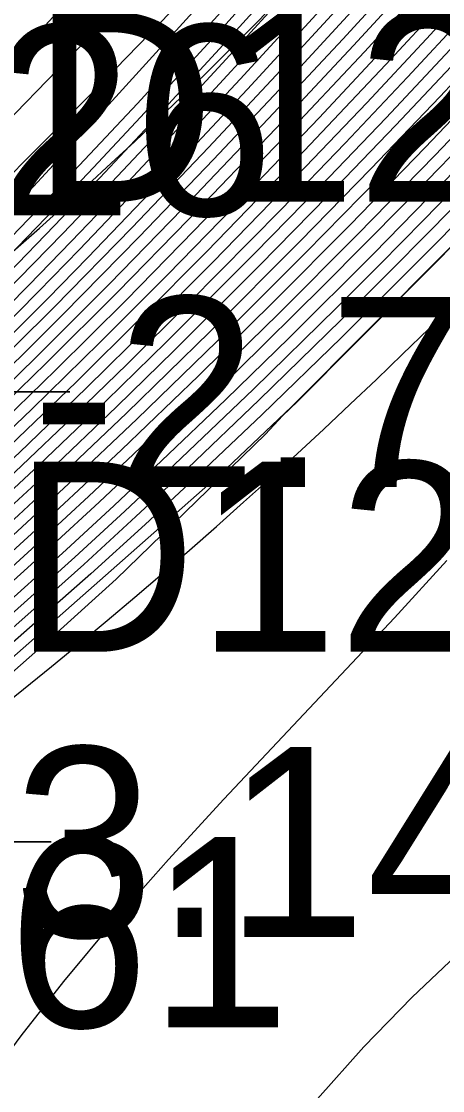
# Model space of a CAD drawing. Extents: x 2356077 to 2359823, y 225951 to 227822.
# Drawn here: x 2357688.62 to 2357694.16, y 226800.45 to 226814.51 of the extents above; entities that cross this region are included whole.
import ezdxf

# ---------------------------------------------------------------- set-up
doc = ezdxf.new("R2010")
doc.units = 0
for name, color, linetype in [('DTM Contours Major', 7, 'Continuous'), ('DTM Contours Minor', 7, 'Continuous'), ('Exist DTM Breakline', 7, 'Continuous'), ('Exist DTM Breakline Cogo Elevation', 7, 'Continuous'), ('Exist DTM Breakline Cogo Number', 7, 'Continuous'), ('Exist DTM Breakline Cogo Point CELL', 7, 'Continuous'), ('Exist DTM Breakline Underwater', 7, 'Continuous'), ('Exist DTM Breakline Underwater Cogo Elevation', 7, 'Continuous'), ('Exist DTM Breakline Underwater Cogo Number', 7, 'Continuous'), ('Exist DTM Breakline Underwater Cogo Point CELL', 7, 'Continuous'), ('Exist DTM Drainline', 7, 'Continuous'), ('Exist DTM Regular Point Cogo Number', 7, 'Continuous'), ('Exist DTM Regular Point Underwater Cogo Elevation', 7, 'Continuous')]:
    doc.layers.add(name, color=color, linetype=linetype)

msp = doc.modelspace()

# ---------------------------------------------------------------- linework, layer by layer
at = {"layer": 'DTM Contours Major'}
for points in [[(2357678.429, 226803.823), (2357678.938, 226804.178), (2357679.462, 226804.555), (2357679.998, 226804.952), (2357680.546, 226805.369), (2357681.104, 226805.805), (2357681.671, 226806.26), (2357682.354, 226806.824), (2357683.046, 226807.411), (2357683.745, 226808.019), (2357684.45, 226808.647), (2357685.158, 226809.292), (2357685.867, 226809.952), (2357686.645, 226810.69), (2357687.42, 226811.44), (2357688.19, 226812.199), (2357688.954, 226812.964), (2357689.708, 226813.731), (2357690.451, 226814.497), (2357691.079, 226815.153)], [(2357678.002, 226802.644), (2357678.699, 226803.063), (2357679.386, 226803.493), (2357680.061, 226803.93), (2357680.722, 226804.375), (2357681.578, 226804.976), (2357682.196, 226805.43), (2357682.601, 226805.737), (2357683.183, 226806.191), (2357683.756, 226806.654), (2357684.321, 226807.125), (2357684.878, 226807.603), (2357685.427, 226808.089), (2357686.214, 226808.807), (2357686.941, 226809.494), (2357687.423, 226809.962), (2357688.004, 226810.538), (2357688.585, 226811.125), (2357689.164, 226811.72), (2357689.739, 226812.321), (2357690.307, 226812.924), (2357691.314, 226814.01), (2357692.195, 226814.979)], [(2357678.221, 226801.117), (2357678.953, 226801.543), (2357679.66, 226801.97), (2357680.488, 226802.491), (2357680.892, 226802.753), (2357681.29, 226803.019), (2357681.682, 226803.286), (2357682.383, 226803.782), (2357683.005, 226804.239), (2357683.622, 226804.712), (2357684.318, 226805.265), (2357685.098, 226805.908), (2357685.884, 226806.581), (2357686.714, 226807.313), (2357687.588, 226808.107), (2357688.464, 226808.926), (2357689.337, 226809.766), (2357690.203, 226810.621), (2357691.059, 226811.483), (2357692.264, 226812.725), (2357693.416, 226813.94), (2357694.163, 226814.748)], [(2357678.321, 226801.994), (2357678.906, 226802.344), (2357679.396, 226802.644), (2357679.88, 226802.949), (2357680.358, 226803.259), (2357680.83, 226803.573), (2357681.297, 226803.893), (2357682.02, 226804.406), (2357682.541, 226804.791), (2357683.316, 226805.387), (2357683.777, 226805.754), (2357684.239, 226806.131), (2357684.7, 226806.517), (2357685.161, 226806.911), (2357685.622, 226807.312), (2357686.43, 226808.036), (2357687.127, 226808.679), (2357687.823, 226809.338), (2357688.672, 226810.165), (2357689.173, 226810.663), (2357690.167, 226811.674), (2357691.145, 226812.69), (2357692.086, 226813.688), (2357693.012, 226814.689)], [(2357677.833, 226800.081), (2357678.737, 226800.591), (2357679.597, 226801.095), (2357680.415, 226801.596), (2357681.093, 226802.027), (2357681.748, 226802.461), (2357682.386, 226802.9), (2357683.107, 226803.418), (2357683.819, 226803.953), (2357684.531, 226804.51), (2357685.171, 226805.029), (2357685.819, 226805.57), (2357686.478, 226806.136), (2357686.996, 226806.589), (2357687.52, 226807.055), (2357688.048, 226807.532), (2357688.578, 226808.017), (2357689.106, 226808.509), (2357690.002, 226809.359), (2357691.097, 226810.426), (2357692.287, 226811.616), (2357693.217, 226812.568), (2357694.129, 226813.52), (2357694.884, 226814.326)], [(2357696.119, 226813.395), (2357692.251, 226809.511), (2357692.056, 226809.322), (2357691.83, 226809.079), (2357689.866, 226807.177), (2357688.948, 226806.347), (2357687.082, 226804.705), (2357686.229, 226803.945), (2357685.599, 226803.45), (2357682.689, 226801.275), (2357680.268, 226799.748)], [(2357694.339, 226812.564), (2357693.25, 226811.453), (2357692.14, 226810.348), (2357691.309, 226809.537), (2357690.463, 226808.729), (2357689.839, 226808.144), (2357689.206, 226807.56), (2357688.567, 226806.982), (2357687.926, 226806.412), (2357687.285, 226805.853), (2357686.383, 226805.087), (2357685.588, 226804.435), (2357685.056, 226804.012), (2357684.595, 226803.654), (2357684.128, 226803.3), (2357683.655, 226802.95), (2357683.174, 226802.604), (2357682.683, 226802.259), (2357682.181, 226801.916), (2357681.591, 226801.525), (2357680.986, 226801.135), (2357680.365, 226800.746), (2357679.73, 226800.36)], [(2357687.573, 226799.741), (2357688.083, 226800.456), (2357688.616, 226801.173), (2357689.176, 226801.888), (2357689.848, 226802.692), (2357690.552, 226803.489), (2357691.28, 226804.282), (2357693.527, 226806.668), (2357694.219, 226807.419)]]:
    msp.add_lwpolyline(points, dxfattribs=at)
at = {"layer": 'DTM Contours Minor'}
for points in [[(2357707.01, 226826.878), (2357700.687, 226818.739), (2357700.039, 226817.982), (2357697.1, 226814.685), (2357696.253, 226813.696), (2357695.572, 226812.928), (2357694.893, 226812.189), (2357694.22, 226811.496), (2357692.173, 226809.442), (2357691.315, 226808.63), (2357691.147, 226808.475), (2357687.29, 226805.08), (2357686.612, 226804.502), (2357685.679, 226803.749), (2357685.153, 226803.336), (2357684.628, 226802.933), (2357684.102, 226802.538), (2357683.572, 226802.151), (2357683.037, 226801.77), (2357682.495, 226801.393), (2357681.924, 226801.008), (2357681.343, 226800.627), (2357680.749, 226800.249)], [(2357678.364, 226804.309), (2357678.981, 226804.763), (2357679.617, 226805.244), (2357680.272, 226805.751), (2357680.94, 226806.284), (2357681.62, 226806.84), (2357682.266, 226807.384), (2357682.918, 226807.946), (2357683.575, 226808.525), (2357684.234, 226809.12), (2357684.894, 226809.729), (2357685.555, 226810.35), (2357686.277, 226811.044), (2357686.994, 226811.746), (2357687.704, 226812.453), (2357688.405, 226813.162), (2357689.094, 226813.868), (2357690.434, 226815.265), (2357691.707, 226816.615), (2357694.918, 226820.068), (2357696.047, 226821.272), (2357696.437, 226821.696)], [(2357678.596, 226805.174), (2357679.167, 226805.588), (2357679.754, 226806.022), (2357680.354, 226806.477), (2357680.964, 226806.952), (2357681.581, 226807.446), (2357682.166, 226807.927), (2357682.754, 226808.425), (2357683.344, 226808.938), (2357683.935, 226809.465), (2357684.526, 226810.006), (2357685.117, 226810.56), (2357685.763, 226811.181), (2357686.405, 226811.816), (2357687.045, 226812.462), (2357687.679, 226813.119), (2357688.309, 226813.783), (2357688.932, 226814.454), (2357689.556, 226815.138), (2357690.174, 226815.826), (2357691.396, 226817.212), (2357693.51, 226819.647), (2357693.967, 226820.168), (2357694.241, 226820.675)], [(2357678.657, 226803.2), (2357679.35, 226803.634), (2357680.031, 226804.078), (2357680.7, 226804.53), (2357681.541, 226805.124), (2357682.273, 226805.667), (2357683.058, 226806.275), (2357683.653, 226806.756), (2357684.24, 226807.247), (2357684.819, 226807.746), (2357685.39, 226808.253), (2357686.17, 226808.968), (2357686.813, 226809.578), (2357687.241, 226809.992), (2357687.846, 226810.592), (2357688.451, 226811.203), (2357689.054, 226811.824), (2357689.651, 226812.451), (2357690.243, 226813.081), (2357691.226, 226814.145), (2357692.015, 226815.016), (2357693.063, 226816.195), (2357694.118, 226817.408), (2357695.187, 226818.665)], [(2357678.17, 226803.5), (2357678.974, 226804.018), (2357680.47, 226805.025), (2357681.107, 226805.429), (2357682.371, 226806.438), (2357683.324, 226807.186), (2357684.015, 226807.744), (2357684.646, 226808.266), (2357685.198, 226808.73), (2357685.984, 226809.409), (2357686.047, 226809.464), (2357686.277, 226809.674), (2357686.534, 226809.938), (2357686.605, 226810.013), (2357688.03, 226811.533), (2357689.461, 226813.078), (2357690.255, 226813.947), (2357691.051, 226814.826), (2357691.864, 226815.734), (2357692.688, 226816.664), (2357693.517, 226817.612), (2357694.347, 226818.571)], [(2357677.873, 226803.044), (2357680.001, 226804.392), (2357680.696, 226804.869), (2357681.504, 226805.45), (2357682.119, 226805.911), (2357682.782, 226806.428), (2357683.438, 226806.959), (2357684.087, 226807.503), (2357684.729, 226808.061), (2357685.365, 226808.631), (2357686.128, 226809.339), (2357686.793, 226809.975), (2357687.472, 226810.644), (2357688.149, 226811.327), (2357688.821, 226812.022), (2357690.145, 226813.428), (2357691.199, 226814.581), (2357692.185, 226815.683), (2357692.768, 226816.345), (2357693.351, 226817.014), (2357693.935, 226817.694), (2357694.522, 226818.385)], [(2357678.613, 226803.341), (2357679.32, 226803.788), (2357680.009, 226804.23), (2357680.688, 226804.693), (2357681.513, 226805.28), (2357682.14, 226805.746), (2357682.925, 226806.355), (2357683.546, 226806.857), (2357684.16, 226807.371), (2357684.766, 226807.895), (2357685.364, 226808.428), (2357686.137, 226809.141), (2357686.858, 226809.828), (2357687.674, 226810.632), (2357688.309, 226811.274), (2357688.941, 226811.926), (2357689.568, 226812.585), (2357690.187, 226813.247), (2357691.312, 226814.473), (2357692.371, 226815.654), (2357693.472, 226816.908), (2357694.582, 226818.203)], [(2357678.1, 226802.378), (2357678.789, 226802.792), (2357679.468, 226803.214), (2357680.133, 226803.642), (2357680.784, 226804.076), (2357681.417, 226804.514), (2357682.157, 226805.046), (2357682.875, 226805.587), (2357683.419, 226806.012), (2357683.955, 226806.444), (2357684.483, 226806.883), (2357685.003, 226807.328), (2357685.517, 226807.779), (2357686.315, 226808.502), (2357687.182, 226809.316), (2357687.757, 226809.872), (2357688.299, 226810.409), (2357688.841, 226810.955), (2357689.381, 226811.508), (2357690.45, 226812.625), (2357691.499, 226813.747), (2357692.533, 226814.877), (2357693.472, 226815.924), (2357694.416, 226817)], [(2357678.15, 226802.245), (2357678.837, 226802.657), (2357679.512, 226803.076), (2357680.174, 226803.5), (2357680.82, 226803.929), (2357681.448, 226804.362), (2357682.239, 226804.93), (2357683.006, 226805.506), (2357683.532, 226805.919), (2357684.052, 226806.337), (2357684.563, 226806.762), (2357685.068, 226807.192), (2357685.566, 226807.628), (2357686.37, 226808.354), (2357686.99, 226808.931), (2357687.606, 226809.519), (2357688.44, 226810.338), (2357688.966, 226810.866), (2357689.49, 226811.401), (2357690.526, 226812.48), (2357691.594, 226813.618), (2357692.697, 226814.819), (2357693.605, 226815.83), (2357694.518, 226816.867)], [(2357678.05, 226802.511), (2357678.743, 226802.927), (2357679.426, 226803.353), (2357680.095, 226803.785), (2357680.751, 226804.224), (2357681.62, 226804.832), (2357682.298, 226805.328), (2357682.741, 226805.664), (2357683.303, 226806.103), (2357683.856, 226806.55), (2357684.402, 226807.004), (2357684.94, 226807.465), (2357685.47, 226807.932), (2357686.263, 226808.652), (2357687.063, 226809.406), (2357687.594, 226809.921), (2357688.154, 226810.476), (2357688.715, 226811.041), (2357689.273, 226811.614), (2357689.828, 226812.192), (2357690.919, 226813.352), (2357691.887, 226814.403), (2357692.851, 226815.471)], [(2357678.323, 226801.011), (2357679.081, 226801.453), (2357679.811, 226801.895), (2357680.609, 226802.398), (2357681.382, 226802.907), (2357681.76, 226803.166), (2357682.457, 226803.657), (2357683.097, 226804.129), (2357683.733, 226804.615), (2357684.425, 226805.165), (2357685.177, 226805.786), (2357685.937, 226806.435), (2357686.771, 226807.169), (2357687.68, 226807.993), (2357688.591, 226808.842), (2357689.469, 226809.684), (2357690.309, 226810.511), (2357691.14, 226811.344), (2357692.363, 226812.599), (2357693.163, 226813.437), (2357693.95, 226814.277), (2357695.015, 226815.441)], [(2357678.12, 226801.223), (2357678.826, 226801.633), (2357679.51, 226802.045), (2357679.942, 226802.313), (2357680.367, 226802.583), (2357680.785, 226802.855), (2357681.197, 226803.129), (2357681.604, 226803.407), (2357682.31, 226803.906), (2357682.912, 226804.35), (2357683.511, 226804.808), (2357684.212, 226805.364), (2357684.615, 226805.693), (2357685.424, 226806.375), (2357686.239, 226807.085), (2357687.076, 226807.837), (2357687.916, 226808.613), (2357688.755, 226809.411), (2357689.652, 226810.287), (2357690.539, 226811.176), (2357691.414, 226812.069), (2357692.538, 226813.241), (2357693.639, 226814.418), (2357694.398, 226815.248)], [(2357678.136, 226801.723), (2357678.754, 226802.086), (2357679.533, 226802.562), (2357680.002, 226802.858), (2357680.464, 226803.158), (2357680.921, 226803.462), (2357681.372, 226803.771), (2357682.092, 226804.281), (2357682.634, 226804.681), (2357683.173, 226805.092), (2357683.888, 226805.658), (2357684.334, 226806.022), (2357684.78, 226806.395), (2357685.227, 226806.776), (2357685.673, 226807.165), (2357686.486, 226807.891), (2357687.22, 226808.565), (2357687.952, 226809.257), (2357688.806, 226810.087), (2357689.778, 226811.058), (2357690.738, 226812.041), (2357691.872, 226813.229), (2357692.847, 226814.273), (2357693.586, 226815.08)], [(2357678.573, 226801.814), (2357679.209, 226802.195), (2357679.67, 226802.479), (2357680.124, 226802.767), (2357680.571, 226803.057), (2357681.013, 226803.351), (2357681.449, 226803.649), (2357682.164, 226804.156), (2357682.727, 226804.571), (2357683.286, 226804.998), (2357683.996, 226805.561), (2357684.428, 226805.913), (2357684.86, 226806.274), (2357685.293, 226806.642), (2357685.726, 226807.018), (2357686.543, 226807.746), (2357687.312, 226808.451), (2357688.081, 226809.176), (2357688.939, 226810.008), (2357689.884, 226810.949), (2357690.818, 226811.901), (2357691.97, 226813.102), (2357692.99, 226814.191), (2357693.731, 226814.998)], [(2357678.02, 226801.329), (2357678.699, 226801.723), (2357679.36, 226802.12), (2357679.806, 226802.396), (2357680.245, 226802.675), (2357680.678, 226802.956), (2357681.105, 226803.24), (2357681.526, 226803.528), (2357682.237, 226804.031), (2357682.82, 226804.461), (2357683.399, 226804.903), (2357684.104, 226805.463), (2357684.521, 226805.804), (2357684.939, 226806.152), (2357685.778, 226806.872), (2357686.6, 226807.602), (2357687.404, 226808.337), (2357688.209, 226809.093), (2357689.072, 226809.928), (2357689.991, 226810.84), (2357690.898, 226811.762), (2357692.068, 226812.976), (2357693.132, 226814.108), (2357693.875, 226814.915)], [(2357678.196, 226802.084), (2357678.754, 226802.417), (2357679.258, 226802.726), (2357679.757, 226803.04), (2357680.251, 226803.36), (2357680.739, 226803.685), (2357681.222, 226804.015), (2357681.949, 226804.533), (2357682.695, 226805.087), (2357683.188, 226805.469), (2357683.666, 226805.849), (2357684.143, 226806.238), (2357684.62, 226806.637), (2357685.096, 226807.045), (2357685.571, 226807.46), (2357686.375, 226808.183), (2357687.034, 226808.793), (2357687.692, 226809.418), (2357688.537, 226810.242), (2357689.052, 226810.755), (2357690.075, 226811.799), (2357691.081, 226812.849), (2357691.973, 226813.799), (2357692.852, 226814.753)], [(2357678.425, 226800.906), (2357679.209, 226801.363), (2357679.961, 226801.82), (2357680.73, 226802.306), (2357681.474, 226802.796), (2357682.197, 226803.295), (2357682.86, 226803.773), (2357683.516, 226804.266), (2357684.17, 226804.776), (2357684.893, 226805.361), (2357685.622, 226805.973), (2357686.361, 226806.612), (2357687.299, 226807.447), (2357688.246, 226808.315), (2357689.191, 226809.207), (2357690.01, 226810.001), (2357690.819, 226810.802), (2357692.041, 226812.04), (2357692.877, 226812.905), (2357693.7, 226813.772), (2357694.451, 226814.579)], [(2357678.529, 226800.801), (2357679.338, 226801.274), (2357680.112, 226801.745), (2357680.851, 226802.213), (2357681.566, 226802.685), (2357682.261, 226803.164), (2357682.943, 226803.655), (2357683.617, 226804.161), (2357684.29, 226804.687), (2357684.985, 226805.251), (2357685.688, 226805.839), (2357686.401, 226806.454), (2357686.885, 226806.88), (2357687.864, 226807.762), (2357688.847, 226808.675), (2357689.734, 226809.521), (2357690.522, 226810.291), (2357691.686, 226811.454), (2357692.559, 226812.346), (2357693.419, 226813.24), (2357694.263, 226814.136)], [(2357678.633, 226800.696), (2357679.467, 226801.184), (2357680.263, 226801.67), (2357680.972, 226802.12), (2357681.657, 226802.573), (2357682.324, 226803.032), (2357683.025, 226803.536), (2357683.718, 226804.057), (2357684.41, 226804.598), (2357685.078, 226805.14), (2357685.753, 226805.705), (2357686.44, 226806.295), (2357686.94, 226806.735), (2357687.447, 226807.186), (2357687.956, 226807.647), (2357688.467, 226808.116), (2357688.977, 226808.592), (2357689.868, 226809.44), (2357690.628, 226810.18), (2357691.752, 226811.299), (2357692.657, 226812.219), (2357693.547, 226813.142), (2357694.42, 226814.066)], [(2357694.896, 226813.86), (2357693.933, 226812.848), (2357692.946, 226811.834), (2357691.941, 226810.825), (2357690.947, 226809.847), (2357689.934, 226808.876), (2357689.37, 226808.346), (2357688.802, 226807.82), (2357688.233, 226807.301), (2357687.665, 226806.791), (2357687.104, 226806.295), (2357686.248, 226805.554), (2357685.358, 226804.808), (2357684.776, 226804.335), (2357684.022, 226803.745), (2357683.646, 226803.459), (2357683.269, 226803.179), (2357682.89, 226802.903), (2357682.219, 226802.433), (2357681.634, 226802.038), (2357681.032, 226801.646), (2357680.297, 226801.185), (2357679.411, 226800.651), (2357678.475, 226800.112)], [(2357695.058, 226813.793), (2357694.063, 226812.75), (2357693.04, 226811.704), (2357692, 226810.663), (2357691.052, 226809.736), (2357690.089, 226808.814), (2357689.505, 226808.266), (2357688.916, 226807.722), (2357688.325, 226807.185)], [(2357677.909, 226799.96), (2357678.843, 226800.487), (2357679.728, 226801.007), (2357680.568, 226801.522), (2357681.214, 226801.934), (2357681.839, 226802.348), (2357682.448, 226802.767), (2357682.819, 226803.031), (2357683.555, 226803.571), (2357684.286, 226804.132), (2357684.958, 226804.668), (2357685.573, 226805.174), (2357686.515, 226805.976), (2357687.05, 226806.442), (2357687.593, 226806.923), (2357688.14, 226807.416), (2357688.689, 226807.919), (2357689.238, 226808.427), (2357690.137, 226809.279), (2357691.189, 226810.3), (2357692.367, 226811.473), (2357693.33, 226812.454), (2357694.273, 226813.437)], [(2357694.712, 226813.191), (2357693.666, 226812.112), (2357692.596, 226811.033), (2357691.458, 226809.914), (2357690.553, 226809.044), (2357689.641, 226808.188), (2357689.031, 226807.625), (2357688.418, 226807.07)], [(2357694.471, 226812.468), (2357693.908, 226811.892), (2357693.339, 226811.316), (2357692.763, 226810.742), (2357691.671, 226809.672), (2357690.629, 226808.677), (2357689.98, 226808.07), (2357689.321, 226807.464), (2357688.656, 226806.863), (2357687.989, 226806.272), (2357687.323, 226805.693), (2357686.415, 226804.926), (2357685.682, 226804.325), (2357685.192, 226803.935), (2357684.715, 226803.565), (2357684.234, 226803.199), (2357683.747, 226802.839), (2357683.252, 226802.482), (2357682.747, 226802.128), (2357682.232, 226801.776), (2357681.644, 226801.385), (2357681.04, 226800.996), (2357680.421, 226800.609), (2357679.788, 226800.224)], [(2357694.605, 226812.372), (2357694.017, 226811.773), (2357693.423, 226811.175), (2357692.822, 226810.578), (2357691.749, 226809.533), (2357690.803, 226808.631), (2357690.125, 226807.999), (2357689.438, 226807.369), (2357688.744, 226806.744), (2357688.042, 226806.126), (2357687.354, 226805.529), (2357686.443, 226804.761), (2357685.778, 226804.218), (2357685.336, 226803.866), (2357684.843, 226803.481), (2357684.346, 226803.103), (2357683.843, 226802.73), (2357683.334, 226802.362), (2357682.815, 226801.997), (2357682.286, 226801.636), (2357681.698, 226801.245), (2357681.096, 226800.857), (2357680.479, 226800.471), (2357679.848, 226800.087)], [(2357694.725, 226812.251), (2357694.096, 226811.61), (2357693.464, 226810.976), (2357692.83, 226810.35), (2357691.782, 226809.336), (2357690.952, 226808.551), (2357690.246, 226807.895), (2357689.531, 226807.244), (2357687.362, 226805.339), (2357686.452, 226804.578), (2357685.681, 226803.954), (2357684.978, 226803.402), (2357684.464, 226803.01), (2357683.946, 226802.625), (2357683.421, 226802.245), (2357682.888, 226801.87), (2357682.346, 226801.499), (2357681.758, 226801.109), (2357681.157, 226800.721), (2357680.542, 226800.336)], [(2357692.516, 226800.343), (2357693.124, 226801.028), (2357693.761, 226801.68), (2357694.421, 226802.302), (2357695.098, 226802.896), (2357695.786, 226803.464), (2357696.479, 226804.007), (2357697.566, 226804.824), (2357698.103, 226805.226), (2357698.632, 226805.632), (2357699.152, 226806.049), (2357699.659, 226806.481), (2357700.192, 226806.972), (2357700.711, 226807.491), (2357701.216, 226808.038), (2357701.71, 226808.615), (2357702.195, 226809.223)]]:
    msp.add_lwpolyline(points, dxfattribs=at)
at = {"layer": 'Exist DTM Breakline'}
for points in [[(2357560.647, 226784.157), (2357579.194, 226813.797), (2357610.316, 226806.105), (2357665.993, 226838.755), (2357684.212, 226874.582), (2357696.408, 226900.16)], [(2357603.707, 226758.395), (2357634.69, 226779.787), (2357686.009, 226803.72), (2357722.082, 226854.21), (2357734.02, 226881.496)]]:
    msp.add_spline(points, degree=3, dxfattribs=at)
at = {"layer": 'Exist DTM Breakline Cogo Point CELL'}
msp.add_lwpolyline([(2357686.009, 226806.72), (2357686.009, 226800.72), (2357686.009, 226803.72), (2357689.009, 226803.72), (2357683.009, 226803.72)], dxfattribs=at)
at = {"layer": 'Exist DTM Breakline Underwater'}
for points in [[(2357599.673, 226759.537), (2357632.912, 226785.572), (2357686.254, 226809.636), (2357716.995, 226856.561), (2357730.688, 226885.555)], [(2357556.564, 226758.637), (2357564.307, 226781.559), (2357585.412, 226809.405), (2357614.858, 226803.405), (2357668.761, 226835.297), (2357689.369, 226869.515)]]:
    msp.add_spline(points, degree=3, dxfattribs=at)
at = {"layer": 'Exist DTM Breakline Underwater Cogo Point CELL'}
msp.add_lwpolyline([(2357686.254, 226812.636), (2357686.254, 226806.636), (2357686.254, 226809.636), (2357689.254, 226809.636), (2357683.254, 226809.636)], dxfattribs=at)
at = {"layer": 'Exist DTM Drainline'}
msp.add_spline([(2357699.586, 226858.192), (2357670.366, 226820.782), (2357623.327, 226796.892), (2357587.218, 226772.268), (2357568.803, 226744.252), (2357555.19, 226717.62), (2357555.017, 226695.126), (2357553.473, 226672.759), (2357563.697, 226642.736), (2357576.526, 226627.993), (2357663.798, 226499.169), (2357732.721, 226415.647), (2357803.211, 226342.215), (2357874.586, 226264.309)], degree=3, dxfattribs=at)

# ---------------------------------------------------------------- texts
at = {"layer": 'Exist DTM Breakline Cogo Elevation'}
msp.add_text('3.14', height=2.5, dxfattribs=at).set_placement((2357688.509, 226802.47))
at = {"layer": 'Exist DTM Breakline Cogo Number'}
msp.add_text('D1232', height=2.5, dxfattribs=at).set_placement((2357688.509, 226806.22))
at = {"layer": 'Exist DTM Breakline Underwater Cogo Elevation'}
msp.add_text('-2.79', height=2.5, dxfattribs=at).set_placement((2357688.754, 226808.386))
at = {"layer": 'Exist DTM Breakline Underwater Cogo Number'}
msp.add_text('D1231', height=2.5, dxfattribs=at).set_placement((2357688.754, 226812.136))
at = {"layer": 'Exist DTM Regular Point Cogo Number'}
msp.add_text('D161', height=2.5, dxfattribs=at).set_placement((2357684.165, 226801.285))
at = {"layer": 'Exist DTM Regular Point Underwater Cogo Elevation'}
msp.add_text('-5.26', height=2.5, dxfattribs=at).set_placement((2357684.327, 226811.958))

doc.saveas('drawing.dxf')
